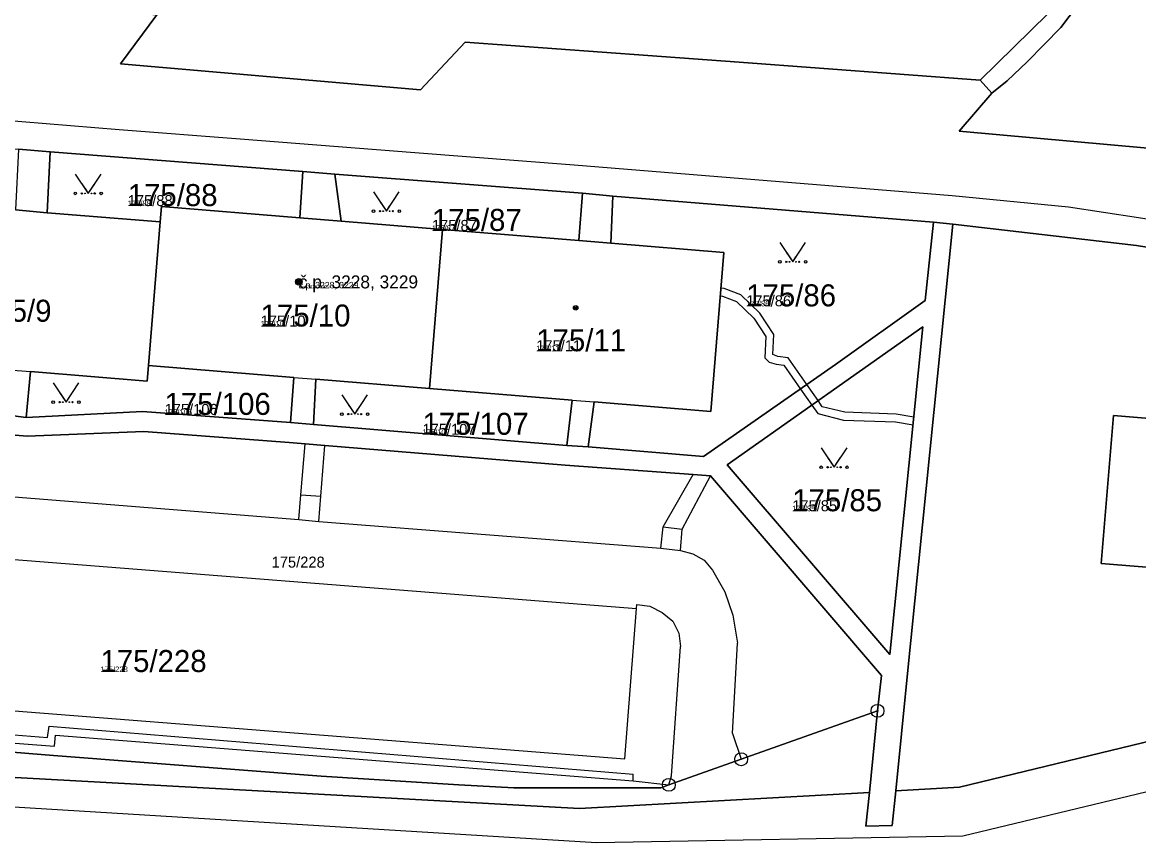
# Model space of a CAD drawing. Extents: x -759873 to -758487, y -975024 to -973516.
# Drawn here: x -759543 to -759456.7, y -974769.7 to -974706.2 of the extents above; entities that cross this region are included whole.
import ezdxf

# ---------------------------------------------------------------- set-up
doc = ezdxf.new("R2010")
doc.units = 0
for name, color, linetype in [('KAT_02_hranice parcel', 7, 'Continuous'), ('KAT_03_1000_st čísla parcelní', 7, 'Continuous'), ('KAT_03_1000_čísla parcelní', 7, 'Continuous'), ('KAT_03_1000_čísla popisná', 7, 'Continuous'), ('KAT_03_250_st čísla parcelní', 7, 'Continuous'), ('KAT_03_250_čísla parcelní', 7, 'Continuous'), ('KAT_03_250_čísla popisná', 7, 'Continuous'), ('KAT_03_500_st čísla parcelní', 7, 'Continuous'), ('KAT_03_500_čísla parcelní', 7, 'Continuous'), ('KAT_03_500_čísla popisná', 7, 'Continuous'), ('KAT_04_vnitřní kresba', 7, 'Continuous'), ('KAT_05_1000_značky kultur', 7, 'Continuous'), ('KAT_05_250_značky kultur', 7, 'Continuous'), ('KAT_05_500_značky kultur', 7, 'Continuous'), ('KAT_07_1000_značky budov', 7, 'Continuous'), ('KAT_07_250_značky budov', 7, 'Continuous'), ('KAT_07_500_značky budov', 7, 'Continuous'), ('KAT_10_věcná břemena', 7, 'Continuous'), ('KAT_11_značky bodu BP', 7, 'Continuous'), ('KAT_14_plocha_budovy', 7, 'Continuous'), ('KAT_14_plocha_pozemek', 7, 'Continuous')]:
    doc.layers.add(name, color=color, linetype=linetype)

msp = doc.modelspace()

# ---------------------------------------------------------------- linework, layer by layer
at = {"layer": 'KAT_02_hranice parcel'}
for p, q in [((-759468.01, -974711.71), (-759468.92, -974710.71)), ((-759540.86, -974716.24), (-759543.3, -974716.04)), ((-759540.86, -974716.24), (-759521.3, -974717.76)), ((-759518.83, -974717.97), (-759521.3, -974717.76)), ((-759518.83, -974717.97), (-759499.69, -974719.44)), ((-759497.33, -974719.66), (-759499.69, -974719.44)), ((-759497.33, -974719.66), (-759472.52, -974721.69)), ((-759533.26, -974732.77), (-759532.35, -974721.66)), ((-759511.51, -974734.55), (-759510.5, -974722.24)), ((-759472.52, -974721.69), (-759471.04, -974721.83)), ((-759544.46, -974736.56), (-759542.72, -974736.79)), ((-759522.27, -974737.17), (-759520.5, -974737.33)), ((-759520.5, -974737.33), (-759500.9, -974738.94)), ((-759500.9, -974738.94), (-759499.23, -974739.05)), ((-759477.49, -974765.76), (-759476.86, -974759.46))]:
    msp.add_line(p, q, dxfattribs=at)
for points in [[(-759700.54, -974697.59), (-759693.02, -974687.37), (-759671.36, -974688.78), (-759649.41, -974690.16), (-759627.85, -974691.09), (-759605.79, -974691.97), (-759584.2, -974692.84), (-759562.41, -974693.7), (-759542.19, -974694.64), (-759520.64, -974695.53), (-759498.77, -974696.43), (-759477.1, -974697.33), (-759468.02, -974697.69), (-759459.78, -974698.54), (-759462.06, -974703.41), (-759463.69, -974705.59), (-759468.92, -974710.71)], [(-759468.01, -974711.71), (-759466.84, -974710.76), (-759465.29, -974709.28), (-759463.97, -974707.96), (-759462.68, -974706.64), (-759460.75, -974704.05), (-759458.82, -974700.26), (-759457.49, -974698.83), (-759456.11, -974698.97), (-759434.2, -974698.51), (-759392.71, -974696.47), (-759382.64, -974695.94), (-759381.65, -974695.89), (-759369.91, -974695.27), (-759357.47, -974694.62)], [(-759468.92, -974710.71), (-759487.56, -974709.31), (-759508.75, -974707.77), (-759512.22, -974711.44), (-759535.41, -974709.44), (-759532.6, -974705.65), (-759589.95, -974700.81), (-759593.89, -974700.48), (-759596.35, -974703.57), (-759627.83, -974701.09), (-759652.61, -974699.15), (-759673.64, -974697.52), (-759681.06, -974698.73), (-759689.09, -974698.27), (-759694.78, -974697.97), (-759700.54, -974697.59)], [(-759438.82, -974718.15), (-759437.43, -974714.11), (-759454.46, -974712.4), (-759455.96, -974715.95), (-759470.55, -974714.66), (-759468.01, -974711.71)], [(-759532.35, -974721.66), (-759541.08, -974720.95), (-759540.86, -974716.24)], [(-759521.3, -974717.76), (-759521.55, -974721.34), (-759532.25, -974720.46), (-759532.35, -974721.66)], [(-759510.5, -974722.24), (-759518.34, -974721.6), (-759518.83, -974717.97)], [(-759499.69, -974719.44), (-759499.96, -974723.1), (-759510.5, -974722.24)], [(-759499.23, -974739.05), (-759498.79, -974735.58), (-759489.75, -974736.32), (-759488.75, -974724.02), (-759497.48, -974723.31), (-759497.33, -974719.66)], [(-759499.23, -974739.05), (-759490.31, -974739.81), (-759480.1, -974732.68), (-759473.17, -974727.74), (-759472.52, -974721.69)], [(-759471.04, -974721.83), (-759474.56, -974756.83), (-759475.45, -974765.65)], [(-759471.04, -974721.83), (-759456.84, -974723.48), (-759441.08, -974726.05), (-759435.18, -974727.96), (-759429.01, -974731.8), (-759422.91, -974737.21), (-759419.65, -974741.01), (-759418.24, -974745.66), (-759420.68, -974749.02)], [(-759475.9, -974755.1), (-759473.35, -974729.78), (-759488.48, -974740.43), (-759475.9, -974755.1)], [(-759542.72, -974736.79), (-759542.39, -974733.23), (-759533.36, -974733.97), (-759533.26, -974732.77)], [(-759533.26, -974732.77), (-759522.01, -974733.69), (-759522.27, -974737.17)], [(-759520.5, -974737.33), (-759520.3, -974733.83), (-759511.51, -974734.55)], [(-759511.51, -974734.55), (-759500.47, -974735.45), (-759500.9, -974738.94)], [(-759581.26, -974735.71), (-759579.69, -974735.6), (-759576.63, -974735.4), (-759566.14, -974736.28), (-759553.29, -974737.35), (-759551.74, -974737.48), (-759542.64, -974738.23), (-759533.6, -974737.86), (-759522.38, -974738.72), (-759521.14, -974738.82), (-759519.61, -974738.95), (-759501.03, -974740.46), (-759491.12, -974741.19), (-759489.77, -974741.29), (-759476.55, -974756.74), (-759476.86, -974759.46)], [(-759542.72, -974736.79), (-759533.71, -974736.31), (-759522.27, -974737.17)], [(-759435.06, -974738.58), (-759458.61, -974736.64), (-759459.55, -974748.07), (-759436, -974749.98), (-759435.06, -974738.58)], [(-759717.74, -974748.2), (-759711.27, -974749.14), (-759692.25, -974751.9), (-759582.09, -974762.5), (-759499.92, -974767.02), (-759477.49, -974765.76)], [(-759475.45, -974765.65), (-759470.53, -974765.37), (-759440.41, -974758.08), (-759420.68, -974749.02)], [(-759476.86, -974759.46), (-759487.41, -974763.2), (-759493, -974765.18), (-759493.62, -974765.4), (-759505, -974765.42), (-759509.25, -974765.19), (-759519.89, -974764.5), (-759540.59, -974762.91), (-759560.6, -974761.29)], [(-759477.49, -974765.76), (-759477.76, -974768.37), (-759475.72, -974768.33), (-759475.45, -974765.65)]]:
    msp.add_lwpolyline(points, dxfattribs=at)
at = {"layer": 'KAT_03_1000_čísla popisná'}
msp.add_circle((-759521.62, -974726.3), 0.25, dxfattribs=at)
at = {"layer": 'KAT_03_250_čísla popisná'}
msp.add_circle((-759521.62, -974726.3), 0.0625, dxfattribs=at)
at = {"layer": 'KAT_03_500_čísla popisná'}
msp.add_circle((-759521.62, -974726.3), 0.125, dxfattribs=at)
at = {"layer": 'KAT_04_vnitřní kresba'}
for p, q in [((-759551.6, -974713.2), (-759535.51, -974714.52)), ((-759535.51, -974714.52), (-759526.17, -974715.24)), ((-759526.17, -974715.24), (-759512.64, -974716.29)), ((-759512.64, -974716.29), (-759500.32, -974717.25)), ((-759500.32, -974717.25), (-759488.25, -974718.22)), ((-759488.25, -974718.22), (-759471.09, -974719.62)), ((-759471.09, -974719.62), (-759462.08, -974720.49)), ((-759462.08, -974720.49), (-759456.68, -974721.32)), ((-759543.55, -974720.74), (-759541.08, -974720.95)), ((-759521.55, -974721.34), (-759518.34, -974721.6)), ((-759456.68, -974721.32), (-759440.52, -974723.97)), ((-759499.96, -974723.1), (-759497.48, -974723.31)), ((-759544.08, -974733.09), (-759542.39, -974733.23)), ((-759522.01, -974733.69), (-759520.3, -974733.83)), ((-759500.47, -974735.45), (-759498.79, -974735.58)), ((-759521.47, -974742.75), (-759521.14, -974738.82)), ((-759519.92, -974742.86), (-759519.61, -974738.95)), ((-759493.45, -974745.23), (-759491.12, -974741.19)), ((-759491.96, -974745.41), (-759489.77, -974741.29)), ((-759552.21, -974742.23), (-759521.62, -974744.68)), ((-759521.62, -974744.68), (-759521.47, -974742.75)), ((-759521.47, -974742.75), (-759519.92, -974742.86)), ((-759520.08, -974744.82), (-759519.92, -974742.86)), ((-759521.62, -974744.68), (-759520.08, -974744.82)), ((-759520.08, -974744.82), (-759493.62, -974746.89)), ((-759493.62, -974746.89), (-759493.45, -974745.23)), ((-759493.45, -974745.23), (-759491.96, -974745.41)), ((-759492.11, -974747.06), (-759491.96, -974745.41)), ((-759554.72, -974746.88), (-759495.5, -974751.55)), ((-759493.62, -974746.89), (-759492.11, -974747.06)), ((-759492.11, -974747.06), (-759491.14, -974747.33)), ((-759491.14, -974747.33), (-759490.27, -974747.82)), ((-759490.27, -974747.82), (-759489.62, -974748.59)), ((-759489.62, -974748.59), (-759488.66, -974750.27)), ((-759488.66, -974750.27), (-759488.06, -974752.06)), ((-759496.41, -974763.18), (-759495.5, -974751.55)), ((-759495.5, -974751.55), (-759495.48, -974751.24)), ((-759495.48, -974751.24), (-759494.46, -974751.38)), ((-759494.46, -974751.38), (-759493.52, -974751.85)), ((-759493.52, -974751.85), (-759492.69, -974752.53)), ((-759488.06, -974752.06), (-759487.69, -974754.22)), ((-759492.69, -974752.53), (-759492.24, -974753.46)), ((-759492.24, -974753.46), (-759492.1, -974754.48)), ((-759492.8, -974764.49), (-759492.1, -974754.48)), ((-759488.08, -974761.22), (-759487.69, -974754.22)), ((-759560.36, -974758.15), (-759496.41, -974763.18)), ((-759560.5, -974759.95), (-759541.05, -974761.52)), ((-759560.55, -974760.58), (-759540.53, -974762.2)), ((-759541.05, -974761.52), (-759540.94, -974760.64)), ((-759540.94, -974760.64), (-759495.75, -974764.35)), ((-759540.53, -974762.2), (-759540.45, -974761.34)), ((-759540.45, -974761.34), (-759495.75, -974764.88)), ((-759488.08, -974761.22), (-759487.41, -974763.2)), ((-759582.2, -974764.5), (-759498.6, -974769.65)), ((-759495.75, -974764.88), (-759495.75, -974764.35)), ((-759493, -974765.18), (-759492.8, -974764.49)), ((-759495.75, -974764.88), (-759493, -974765.18)), ((-759470.25, -974769.11), (-759452.12, -974764.75)), ((-759498.6, -974769.65), (-759470.25, -974769.11))]:
    msp.add_line(p, q, dxfattribs=at)
at = {"layer": 'KAT_05_1000_značky kultur'}
for points in [[(-759538.91, -974717.959), (-759537.91, -974719.46), (-759536.91, -974717.959)], [(-759515.85, -974719.329), (-759514.85, -974720.83), (-759513.85, -974719.329)], [(-759484.42, -974723.249), (-759483.42, -974724.75), (-759482.42, -974723.249)], [(-759540.63, -974734.099), (-759539.63, -974735.6), (-759538.63, -974734.099)], [(-759518.3, -974735.019), (-759517.3, -974736.52), (-759516.3, -974735.019)], [(-759481.22, -974739.129), (-759480.22, -974740.63), (-759479.22, -974739.129)]]:
    msp.add_lwpolyline(points, dxfattribs=at)
for centre in [(-759538.91, -974719.459), (-759536.91, -974719.459), (-759515.85, -974720.829), (-759513.85, -974720.829), (-759484.42, -974724.749), (-759482.42, -974724.749), (-759540.63, -974735.599), (-759538.63, -974735.599), (-759518.3, -974736.519), (-759516.3, -974736.519), (-759481.22, -974740.629), (-759479.22, -974740.629)]:
    msp.add_circle(centre, 0.1, dxfattribs=at)
at = {"layer": 'KAT_05_250_značky kultur'}
for points in [[(-759538.16, -974719.085), (-759537.91, -974719.46), (-759537.66, -974719.085)], [(-759515.1, -974720.455), (-759514.85, -974720.83), (-759514.6, -974720.455)], [(-759483.67, -974724.375), (-759483.42, -974724.75), (-759483.17, -974724.375)], [(-759539.88, -974735.225), (-759539.63, -974735.6), (-759539.38, -974735.225)], [(-759517.55, -974736.145), (-759517.3, -974736.52), (-759517.05, -974736.145)], [(-759480.47, -974740.255), (-759480.22, -974740.63), (-759479.97, -974740.255)]]:
    msp.add_lwpolyline(points, dxfattribs=at)
for centre in [(-759538.16, -974719.46), (-759537.66, -974719.46), (-759515.1, -974720.83), (-759514.6, -974720.83), (-759483.67, -974724.75), (-759483.17, -974724.75), (-759539.88, -974735.6), (-759539.38, -974735.6), (-759517.55, -974736.52), (-759517.05, -974736.52), (-759480.47, -974740.63), (-759479.97, -974740.63)]:
    msp.add_circle(centre, 0.025, dxfattribs=at)
at = {"layer": 'KAT_05_500_značky kultur'}
for points in [[(-759538.41, -974718.709), (-759537.91, -974719.46), (-759537.41, -974718.709)], [(-759515.35, -974720.079), (-759514.85, -974720.83), (-759514.35, -974720.079)], [(-759483.92, -974724), (-759483.42, -974724.75), (-759482.92, -974724)], [(-759540.13, -974734.85), (-759539.63, -974735.6), (-759539.13, -974734.85)], [(-759517.8, -974735.77), (-759517.3, -974736.52), (-759516.8, -974735.77)], [(-759480.72, -974739.88), (-759480.22, -974740.63), (-759479.72, -974739.88)]]:
    msp.add_lwpolyline(points, dxfattribs=at)
for centre in [(-759538.41, -974719.46), (-759537.41, -974719.46), (-759515.35, -974720.83), (-759514.35, -974720.83), (-759483.92, -974724.75), (-759482.92, -974724.75), (-759540.13, -974735.6), (-759539.13, -974735.6), (-759517.8, -974736.52), (-759516.8, -974736.52), (-759480.72, -974740.63), (-759479.72, -974740.63)]:
    msp.add_circle(centre, 0.05, dxfattribs=at)
at = {"layer": 'KAT_07_1000_značky budov'}
for centre in [(-759521.627, -974726.299), (-759500.207, -974728.309)]:
    msp.add_circle(centre, 0.175, dxfattribs=at)
at = {"layer": 'KAT_07_250_značky budov'}
for centre in [(-759521.622, -974726.3), (-759500.202, -974728.31)]:
    msp.add_circle(centre, 0.0437, dxfattribs=at)
at = {"layer": 'KAT_07_500_značky budov'}
for centre in [(-759521.623, -974726.3), (-759500.203, -974728.31)]:
    msp.add_circle(centre, 0.0875, dxfattribs=at)
at = {"layer": 'KAT_10_věcná břemena'}
msp.add_lwpolyline([(-759483.76, -974732.18), (-759484.58, -974732.08), (-759484.96, -974731.92), (-759484.87, -974730.37), (-759485.97, -974728.73), (-759487.43, -974727.3), (-759488.71, -974726.8), (-759488.97, -974726.78), (-759489.02, -974727.38), (-759488.85, -974727.4), (-759487.77, -974727.82), (-759486.43, -974729.11), (-759485.49, -974730.53), (-759485.58, -974732.16), (-759485.23, -974732.51), (-759484.7, -974732.66), (-759484.1, -974732.74), (-759482.82, -974734.58), (-759481.94, -974735.83), (-759481.49, -974736.47), (-759479.48, -974736.98), (-759475.47, -974737.13), (-759474.11, -974737.34), (-759474.05, -974736.75), (-759475.41, -974736.53), (-759479.4, -974736.38), (-759481.13, -974735.95), (-759481.45, -974735.48), (-759482.33, -974734.23)], close=True, dxfattribs=at)
at = {"layer": 'KAT_11_značky bodu BP'}
for centre, radius in [((-759476.86, -974759.46), 0.5), ((-759476.86, -974759.46), 0.0303), ((-759487.41, -974763.2), 0.5), ((-759487.41, -974763.2), 0.0303), ((-759493, -974765.18), 0.5), ((-759493, -974765.18), 0.0303)]:
    msp.add_circle(centre, radius, dxfattribs=at)
at = {"layer": 'KAT_14_plocha_budovy'}
for points in [[(-759576.84, -974730.41), (-759565.6, -974731.33), (-759563.89, -974731.47), (-759555.1, -974732.19), (-759544.08, -974733.09), (-759542.39, -974733.23), (-759533.36, -974733.97), (-759533.26, -974732.77), (-759532.35, -974721.66), (-759541.08, -974720.95), (-759543.55, -974720.74), (-759554.09, -974719.88), (-759561.93, -974719.24), (-759565.13, -974718.98), (-759575.83, -974718.1)], [(-759522.01, -974733.69), (-759520.3, -974733.83), (-759511.51, -974734.55), (-759500.47, -974735.45), (-759498.79, -974735.58), (-759489.75, -974736.32), (-759488.75, -974724.02), (-759497.48, -974723.31), (-759499.96, -974723.1), (-759510.5, -974722.24), (-759518.34, -974721.6), (-759521.55, -974721.34), (-759532.25, -974720.46), (-759532.35, -974721.66), (-759533.26, -974732.77)], [(-759436, -974749.98), (-759435.06, -974738.58), (-759458.61, -974736.64), (-759459.55, -974748.07)]]:
    msp.add_lwpolyline(points, close=True, dxfattribs=at)
at = {"layer": 'KAT_14_plocha_pozemek'}
for points in [[(-759627.83, -974701.09), (-759596.35, -974703.57), (-759593.89, -974700.48), (-759589.95, -974700.81), (-759532.6, -974705.65), (-759535.41, -974709.44), (-759512.22, -974711.44), (-759508.75, -974707.77), (-759487.56, -974709.31), (-759468.92, -974710.71), (-759463.69, -974705.59), (-759462.06, -974703.41), (-759459.78, -974698.54), (-759468.02, -974697.69), (-759477.1, -974697.33), (-759498.77, -974696.43), (-759520.64, -974695.53), (-759542.19, -974694.64), (-759562.41, -974693.7), (-759584.2, -974692.84), (-759605.79, -974691.97)], [(-759605.79, -974691.97), (-759584.2, -974692.84), (-759562.41, -974693.7), (-759542.19, -974694.64), (-759520.64, -974695.53), (-759498.77, -974696.43), (-759477.1, -974697.33), (-759468.02, -974697.69), (-759459.78, -974698.54), (-759462.06, -974703.41), (-759463.69, -974705.59), (-759468.92, -974710.71), (-759468.01, -974711.71), (-759466.84, -974710.76), (-759465.29, -974709.28), (-759463.97, -974707.96), (-759462.68, -974706.64), (-759460.75, -974704.05), (-759458.82, -974700.26), (-759457.49, -974698.83), (-759456.11, -974698.97)], [(-759456.11, -974698.97), (-759457.49, -974698.83), (-759458.82, -974700.26), (-759460.75, -974704.05), (-759462.68, -974706.64), (-759463.97, -974707.96), (-759465.29, -974709.28), (-759466.84, -974710.76), (-759468.01, -974711.71), (-759470.55, -974714.66), (-759455.96, -974715.95)], [(-759455.96, -974715.95), (-759470.55, -974714.66), (-759468.01, -974711.71), (-759468.92, -974710.71), (-759487.56, -974709.31), (-759508.75, -974707.77), (-759512.22, -974711.44), (-759535.41, -974709.44), (-759532.6, -974705.65), (-759589.95, -974700.81), (-759593.89, -974700.48), (-759596.35, -974703.57), (-759627.83, -974701.09)], [(-759608.29, -974710.84), (-759605.74, -974711.03), (-759586.84, -974712.52), (-759584.35, -974712.72), (-759564.79, -974714.3), (-759562.33, -974714.49), (-759543.3, -974716.04), (-759540.86, -974716.24), (-759521.3, -974717.76), (-759518.83, -974717.97), (-759499.69, -974719.44), (-759497.33, -974719.66), (-759472.52, -974721.69), (-759471.04, -974721.83), (-759456.84, -974723.48), (-759441.08, -974726.05)], [(-759551.74, -974737.48), (-759542.64, -974738.23), (-759533.6, -974737.86), (-759522.38, -974738.72), (-759521.14, -974738.82), (-759519.61, -974738.95), (-759501.03, -974740.46), (-759491.12, -974741.19), (-759489.77, -974741.29), (-759476.55, -974756.74), (-759476.86, -974759.46), (-759477.49, -974765.76), (-759477.76, -974768.37), (-759475.72, -974768.33), (-759475.45, -974765.65), (-759474.56, -974756.83), (-759471.04, -974721.83), (-759472.52, -974721.69), (-759473.17, -974727.74), (-759480.1, -974732.68), (-759490.31, -974739.81), (-759499.23, -974739.05), (-759500.9, -974738.94), (-759520.5, -974737.33), (-759522.27, -974737.17), (-759533.71, -974736.31), (-759542.72, -974736.79), (-759544.46, -974736.56)], [(-759560.6, -974761.29), (-759540.59, -974762.91), (-759519.89, -974764.5), (-759509.25, -974765.19), (-759505, -974765.42), (-759493.62, -974765.4), (-759493, -974765.18), (-759487.41, -974763.2), (-759476.86, -974759.46), (-759476.55, -974756.74), (-759489.77, -974741.29), (-759491.12, -974741.19), (-759501.03, -974740.46), (-759519.61, -974738.95), (-759521.14, -974738.82), (-759522.38, -974738.72), (-759533.6, -974737.86), (-759542.64, -974738.23), (-759551.74, -974737.48)], [(-759440.41, -974758.08), (-759470.53, -974765.37), (-759475.45, -974765.65), (-759475.72, -974768.33), (-759477.76, -974768.37), (-759477.49, -974765.76), (-759499.92, -974767.02), (-759582.09, -974762.5), (-759692.25, -974751.9)], [(-759692.25, -974751.9), (-759582.09, -974762.5), (-759499.92, -974767.02), (-759477.49, -974765.76), (-759476.86, -974759.46), (-759487.41, -974763.2), (-759493, -974765.18), (-759493.62, -974765.4), (-759505, -974765.42), (-759509.25, -974765.19), (-759519.89, -974764.5), (-759540.59, -974762.91), (-759560.6, -974761.29), (-759572.03, -974760.36), (-759609.16, -974757.26)]]:
    msp.add_lwpolyline(points, dxfattribs=at)
for points in [[(-759540.86, -974716.24), (-759543.3, -974716.04), (-759543.55, -974720.74), (-759554.09, -974719.88), (-759555.1, -974732.19), (-759544.08, -974733.09), (-759544.46, -974736.56), (-759542.72, -974736.79), (-759542.39, -974733.23), (-759533.36, -974733.97), (-759533.26, -974732.77), (-759532.35, -974721.66), (-759541.08, -974720.95)], [(-759540.86, -974716.24), (-759541.08, -974720.95), (-759532.35, -974721.66), (-759532.25, -974720.46), (-759521.55, -974721.34), (-759521.3, -974717.76)], [(-759510.5, -974722.24), (-759518.34, -974721.6), (-759518.83, -974717.97), (-759521.3, -974717.76), (-759521.55, -974721.34), (-759532.25, -974720.46), (-759532.35, -974721.66), (-759533.26, -974732.77), (-759522.01, -974733.69), (-759522.27, -974737.17), (-759520.5, -974737.33), (-759520.3, -974733.83), (-759511.51, -974734.55)], [(-759518.83, -974717.97), (-759518.34, -974721.6), (-759510.5, -974722.24), (-759499.96, -974723.1), (-759499.69, -974719.44)], [(-759500.47, -974735.45), (-759500.9, -974738.94), (-759499.23, -974739.05), (-759498.79, -974735.58), (-759489.75, -974736.32), (-759488.75, -974724.02), (-759497.48, -974723.31), (-759497.33, -974719.66), (-759499.69, -974719.44), (-759499.96, -974723.1), (-759510.5, -974722.24), (-759511.51, -974734.55)], [(-759472.52, -974721.69), (-759497.33, -974719.66), (-759497.48, -974723.31), (-759488.75, -974724.02), (-759489.75, -974736.32), (-759498.79, -974735.58), (-759499.23, -974739.05), (-759490.31, -974739.81), (-759480.1, -974732.68), (-759473.17, -974727.74)], [(-759420.68, -974749.02), (-759418.24, -974745.66), (-759419.65, -974741.01), (-759422.91, -974737.21), (-759429.01, -974731.8), (-759435.18, -974727.96), (-759441.08, -974726.05), (-759456.84, -974723.48), (-759471.04, -974721.83), (-759474.56, -974756.83), (-759475.45, -974765.65), (-759470.53, -974765.37), (-759440.41, -974758.08)], [(-759475.9, -974755.1), (-759488.48, -974740.43), (-759473.35, -974729.78)], [(-759475.9, -974755.1), (-759473.35, -974729.78), (-759488.48, -974740.43)], [(-759522.27, -974737.17), (-759522.01, -974733.69), (-759533.26, -974732.77), (-759533.36, -974733.97), (-759542.39, -974733.23), (-759542.72, -974736.79), (-759533.71, -974736.31)], [(-759500.9, -974738.94), (-759500.47, -974735.45), (-759511.51, -974734.55), (-759520.3, -974733.83), (-759520.5, -974737.33)], [(-759435.06, -974738.58), (-759436, -974749.98), (-759459.55, -974748.07), (-759458.61, -974736.64)], [(-759435.06, -974738.58), (-759458.61, -974736.64), (-759459.55, -974748.07), (-759436, -974749.98)]]:
    msp.add_lwpolyline(points, close=True, dxfattribs=at)

# ---------------------------------------------------------------- texts
at = {"layer": 'KAT_03_1000_st čísla parcelní'}
for s, p in [('175/9', (-759546.44, -974729.38)), ('175/10', (-759524.58, -974729.75)), ('175/11', (-759503.26, -974731.66))]:
    msp.add_text(s, height=1.7, dxfattribs=at).set_placement(p)
at = {"layer": 'KAT_03_1000_čísla parcelní'}
for s, p in [('175/88', (-759534.86, -974720.44)), ('175/87', (-759511.33, -974722.36)), ('175/86', (-759487.02, -974728.19)), ('175/106', (-759532.01, -974736.58)), ('175/107', (-759512.06, -974738.12)), ('175/85', (-759483.46, -974744.03)), ('175/228', (-759536.97, -974756.46))]:
    msp.add_text(s, height=1.7, dxfattribs=at).set_placement(p)
at = {"layer": 'KAT_03_1000_čísla popisná'}
msp.add_text('č.p. 3228, 3229', height=1, dxfattribs=at).set_placement((-759521.62, -974726.8))
at = {"layer": 'KAT_03_250_st čísla parcelní'}
for s, p in [('175/10', (-759524.58, -974729.75)), ('175/11', (-759503.26, -974731.66))]:
    msp.add_text(s, height=0.425, dxfattribs=at).set_placement(p)
at = {"layer": 'KAT_03_250_čísla parcelní'}
for s, p in [('175/88', (-759534.86, -974720.44)), ('175/87', (-759511.33, -974722.36)), ('175/86', (-759487.02, -974728.19)), ('175/106', (-759532.01, -974736.58)), ('175/107', (-759512.06, -974738.12)), ('175/85', (-759483.46, -974744.03)), ('175/228', (-759536.97, -974756.46))]:
    msp.add_text(s, height=0.425, dxfattribs=at).set_placement(p)
at = {"layer": 'KAT_03_250_čísla popisná'}
msp.add_text('č.p. 3228, 3229', height=0.25, dxfattribs=at).set_placement((-759521.62, -974726.8))
at = {"layer": 'KAT_03_500_st čísla parcelní'}
for s, p in [('175/10', (-759524.58, -974729.75)), ('175/11', (-759503.26, -974731.66))]:
    msp.add_text(s, height=0.85, dxfattribs=at).set_placement(p)
at = {"layer": 'KAT_03_500_čísla parcelní'}
for s, p in [('175/88', (-759534.86, -974720.44)), ('175/87', (-759511.33, -974722.36)), ('175/86', (-759487.02, -974728.19)), ('175/106', (-759532.01, -974736.58)), ('175/107', (-759512.06, -974738.12)), ('175/85', (-759483.46, -974744.03)), ('175/228', (-759523.727, -974748.387))]:
    msp.add_text(s, height=0.85, dxfattribs=at).set_placement(p)
at = {"layer": 'KAT_03_500_čísla popisná'}
msp.add_text('č.p. 3228, 3229', height=0.5, dxfattribs=at).set_placement((-759521.62, -974726.8))

doc.saveas('drawing.dxf')
